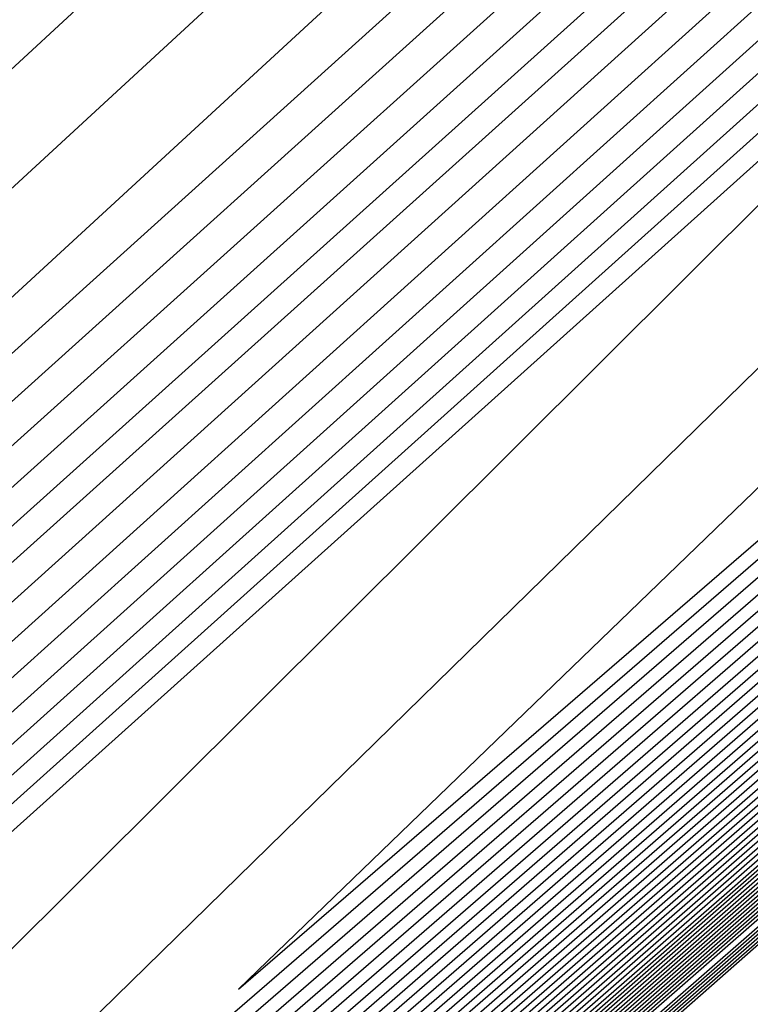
# Model space of a CAD drawing. Extents: x 3249832 to 3255657, y 13789405 to 13793316.
# Tile 698 of 1056: x 3253204.447 to 3253204.705, y 13791254.311 to 13791254.659. Entities that reach past the tile are written whole.
import ezdxf

# ---------------------------------------------------------------- set-up
doc = ezdxf.new("R2010")
doc.units = 0
doc.header["$LTSCALE"] = 100
doc.header["$MEASUREMENT"] = 0
for name, color, linetype in [('GRATIO_03231_CON', 1, 'CONTINUOUS'), ('GRATIO_0323_ICON', 1, 'CONTINUOUS'), ('TARGETS_EAST', 7, 'CONTINUOUS')]:
    doc.layers.add(name, color=color, linetype=linetype)

# ---------------------------------------------------------------- blocks, each defined once
blk = doc.blocks.new('Gratio_032316_contours')
at = {"layer": 'GRATIO_03231_CON', "color": 1, "linetype": 'Continuous', "flags": 128}
for points in [[(3253179.55027, 13791232.39503), (3253186.87441, 13791238.77001), (3253201.4775, 13791251.51898), (3253219.20823, 13791267.00714), (3253234.45763, 13791280.32933), (3253243.00028, 13791287.79153), (3253246.14511, 13791290.5444), (3253246.5846, 13791290.94974), (3253247.02187, 13791291.379), (3253250.20254, 13791294.24212), (3253258.88285, 13791301.95866), (3253274.44262, 13791315.73867), (3253292.7559, 13791331.95413), (3253308.32028, 13791345.76753)], [(3253180.16544, 13791232.93802), (3253187.28488, 13791239.13155), (3253201.72516, 13791251.73678), (3253219.33902, 13791267.12228), (3253234.51314, 13791280.37862), (3253243.01644, 13791287.80647), (3253246.14668, 13791290.54676), (3253246.58389, 13791290.95054), (3253247.01645, 13791291.37639), (3253250.16633, 13791294.21318), (3253258.7639, 13791301.85732), (3253274.17605, 13791315.50724), (3253292.31584, 13791331.56933), (3253307.73285, 13791345.25198)], [(3253180.78061, 13791233.481), (3253187.69534, 13791239.49309), (3253201.97282, 13791251.95458), (3253219.46981, 13791267.23741), (3253234.56866, 13791280.42791), (3253243.03259, 13791287.8214), (3253246.14825, 13791290.54912), (3253246.58317, 13791290.95133), (3253247.01103, 13791291.37378), (3253250.13013, 13791294.18424), (3253258.64495, 13791301.75599), (3253273.90947, 13791315.27582), (3253291.87577, 13791331.18453), (3253307.14542, 13791344.73643)], [(3253181.39578, 13791234.02399), (3253188.1058, 13791239.85463), (3253202.22048, 13791252.17237), (3253219.6006, 13791267.35254), (3253234.62418, 13791280.4772), (3253243.04874, 13791287.83633), (3253246.14982, 13791290.55149), (3253246.58246, 13791290.95213), (3253247.00561, 13791291.37117), (3253250.09393, 13791294.15529), (3253258.526, 13791301.65465), (3253273.6429, 13791315.0444), (3253291.4357, 13791330.79973), (3253306.55799, 13791344.22088)], [(3253182.62612, 13791235.10996), (3253188.92672, 13791240.5777), (3253202.71581, 13791252.60797), (3253219.86218, 13791267.58281), (3253234.73522, 13791280.57579), (3253243.08105, 13791287.8662), (3253246.15297, 13791290.55621), (3253246.58103, 13791290.95372), (3253246.99477, 13791291.36594), (3253250.02153, 13791294.09741), (3253258.2881, 13791301.45198), (3253273.10975, 13791314.58156), (3253290.55557, 13791330.03014), (3253305.38313, 13791343.18978)], [(3253183.24129, 13791235.65295), (3253189.33718, 13791240.93924), (3253202.96347, 13791252.82577), (3253219.99297, 13791267.69794), (3253234.79073, 13791280.62508), (3253243.0972, 13791287.88113), (3253246.15454, 13791290.55858), (3253246.58032, 13791290.95452), (3253246.98935, 13791291.36333), (3253249.98532, 13791294.06847), (3253258.16915, 13791301.35065), (3253272.84317, 13791314.35013), (3253290.11551, 13791329.64534), (3253304.7957, 13791342.67423)], [(3253189.74764, 13791241.30078), (3253203.21113, 13791253.04357), (3253220.12376, 13791267.81308), (3253234.84625, 13791280.67437), (3253243.11336, 13791287.89607), (3253246.15611, 13791290.56094), (3253246.57961, 13791290.95531), (3253246.98393, 13791291.36072), (3253249.94912, 13791294.03953), (3253258.05019, 13791301.24931), (3253272.5766, 13791314.11871), (3253289.67544, 13791329.26055), (3253304.20827, 13791342.15868)], [(3253190.1581, 13791241.66232), (3253203.45879, 13791253.26136), (3253220.25455, 13791267.92821), (3253234.90177, 13791280.72366), (3253243.12951, 13791287.911), (3253246.15768, 13791290.5633), (3253246.57889, 13791290.95611), (3253246.97851, 13791291.35811), (3253249.91292, 13791294.01058), (3253257.93124, 13791301.14798), (3253272.31002, 13791313.88729), (3253289.23538, 13791328.87575), (3253303.62084, 13791341.64313)], [(3253190.97902, 13791242.38539), (3253203.95411, 13791253.69696), (3253220.51613, 13791268.15847), (3253235.01281, 13791280.82224), (3253243.16182, 13791287.94087), (3253246.16082, 13791290.56803), (3253246.57747, 13791290.9577), (3253246.96767, 13791291.35288), (3253249.84051, 13791293.9527), (3253257.69334, 13791300.94531), (3253271.77687, 13791313.42445), (3253288.35525, 13791328.10615), (3253302.44598, 13791340.61203)], [(3253191.38948, 13791242.74693), (3253204.20177, 13791253.91476), (3253220.64692, 13791268.27361), (3253235.06832, 13791280.87154), (3253243.17797, 13791287.9558), (3253246.1624, 13791290.57039), (3253246.57675, 13791290.9585), (3253246.96225, 13791291.35027), (3253249.80431, 13791293.92376), (3253257.57439, 13791300.84397), (3253271.51029, 13791313.19303), (3253287.91518, 13791327.72135), (3253301.85855, 13791340.09648)], [(3253191.79994, 13791243.10847), (3253204.44943, 13791254.13256), (3253220.77772, 13791268.38874), (3253235.12384, 13791280.92083), (3253243.19412, 13791287.97073), (3253246.16397, 13791290.57276), (3253246.57604, 13791290.95929), (3253246.95683, 13791291.34766), (3253249.76811, 13791293.89481), (3253257.45544, 13791300.74264), (3253271.24372, 13791312.9616), (3253287.47511, 13791327.33655), (3253301.27112, 13791339.58093)], [(3253192.2104, 13791243.47001), (3253204.69709, 13791254.35035), (3253220.90851, 13791268.50387), (3253235.17936, 13791280.97012), (3253243.21028, 13791287.98567), (3253246.16554, 13791290.57512), (3253246.57533, 13791290.96009), (3253246.95142, 13791291.34505), (3253249.73191, 13791293.86587), (3253257.33649, 13791300.6413), (3253270.97714, 13791312.73018), (3253287.03505, 13791326.95176), (3253300.68369, 13791339.06538)], [(3253193.03132, 13791244.19308), (3253205.19242, 13791254.78595), (3253221.17009, 13791268.73414), (3253235.29039, 13791281.0687), (3253243.24258, 13791288.01553), (3253246.16868, 13791290.57985), (3253246.5739, 13791290.96168), (3253246.94058, 13791291.33982), (3253249.6595, 13791293.80799), (3253257.09858, 13791300.43863), (3253270.44399, 13791312.26734), (3253286.15492, 13791326.18216), (3253299.50883, 13791338.03428)], [(3253193.44178, 13791244.55462), (3253205.44008, 13791255.00375), (3253221.30088, 13791268.84927), (3253235.34591, 13791281.11799), (3253243.25874, 13791288.03047), (3253246.17025, 13791290.58221), (3253246.57319, 13791290.96248), (3253246.93516, 13791291.33721), (3253249.6233, 13791293.77904), (3253256.97963, 13791300.3373), (3253270.17741, 13791312.03592), (3253285.71485, 13791325.79737), (3253298.92139, 13791337.51873)], [(3253193.85224, 13791244.91616), (3253205.68774, 13791255.22155), (3253221.43167, 13791268.9644), (3253235.40143, 13791281.16728), (3253243.27489, 13791288.0454), (3253246.17182, 13791290.58457), (3253246.57247, 13791290.96327), (3253246.92974, 13791291.3346), (3253249.5871, 13791293.7501), (3253256.86068, 13791300.23596), (3253269.91084, 13791311.8045), (3253285.27479, 13791325.41257), (3253298.33396, 13791337.00318)], [(3253194.2627, 13791245.2777), (3253205.9354, 13791255.43934), (3253221.56246, 13791269.07954), (3253235.45695, 13791281.21658), (3253243.29104, 13791288.06033), (3253246.17339, 13791290.58694), (3253246.57176, 13791290.96407), (3253246.92432, 13791291.33198), (3253249.55089, 13791293.72116), (3253256.74173, 13791300.13463), (3253269.64426, 13791311.57307), (3253284.83472, 13791325.02777), (3253297.74653, 13791336.48763)], [(3253195.08362, 13791246.00077), (3253206.43072, 13791255.87494), (3253221.82404, 13791269.3098), (3253235.56798, 13791281.31516), (3253243.32335, 13791288.0902), (3253246.17654, 13791290.59166), (3253246.57033, 13791290.96566), (3253246.91348, 13791291.32676), (3253249.47849, 13791293.66327), (3253256.50383, 13791299.93196), (3253269.11111, 13791311.11023), (3253283.95459, 13791324.25817), (3253296.57167, 13791335.45653)], [(3253195.49408, 13791246.36231), (3253206.67838, 13791256.09274), (3253221.95483, 13791269.42494), (3253235.6235, 13791281.36445), (3253243.3395, 13791288.10513), (3253246.17811, 13791290.59402), (3253246.56962, 13791290.96646), (3253246.90806, 13791291.32415), (3253249.44229, 13791293.63433), (3253256.38488, 13791299.83062), (3253268.84454, 13791310.87881), (3253283.51452, 13791323.87338), (3253295.98424, 13791334.94098)], [(3253195.90454, 13791246.72385), (3253206.92604, 13791256.31054), (3253222.08562, 13791269.54007), (3253235.67902, 13791281.41374), (3253243.35566, 13791288.12007), (3253246.17968, 13791290.59639), (3253246.56891, 13791290.96725), (3253246.90264, 13791291.32154), (3253249.40609, 13791293.60539), (3253256.26593, 13791299.72929), (3253268.57796, 13791310.64739), (3253283.07446, 13791323.48858), (3253295.39681, 13791334.42543)], [(3253196.31501, 13791247.08539), (3253207.1737, 13791256.52833), (3253222.21641, 13791269.6552), (3253235.73454, 13791281.46303), (3253243.37181, 13791288.135), (3253246.18125, 13791290.59875), (3253246.56819, 13791290.96805), (3253246.89722, 13791291.31892), (3253249.36988, 13791293.57645), (3253256.14697, 13791299.62795), (3253268.31138, 13791310.41597), (3253282.63439, 13791323.10378), (3253294.80938, 13791333.90988)], [(3253197.13593, 13791247.80846), (3253207.66903, 13791256.96393), (3253222.47799, 13791269.88547), (3253235.84557, 13791281.56162), (3253243.40412, 13791288.16487), (3253246.18439, 13791290.60348), (3253246.56677, 13791290.96964), (3253246.88638, 13791291.3137), (3253249.29748, 13791293.51856), (3253255.90907, 13791299.42528), (3253267.77823, 13791309.95312), (3253281.75426, 13791322.33419), (3253293.63452, 13791332.87878)], [(3253293.53199, 13791333.12925), (3253281.55121, 13791322.70622), (3253267.46214, 13791310.41166), (3253255.49098, 13791299.9477), (3253255.49098, 13791299.9477), (3253248.80612, 13791294.09318), (3253246.34458, 13791291.93395), (3253245.98558, 13791291.63258), (3253245.72656, 13791291.44569), (3253244.03802, 13791290.00603), (3253239.5087, 13791286.04039), (3253231.43675, 13791278.90691), (3253221.95787, 13791270.48904), (3253213.91715, 13791263.30158), (3253209.28916, 13791259.09418), (3253206.56647, 13791256.55602), (3253203.37112, 13791253.61112), (3253198.43501, 13791249.15506)], [(3253197.54639, 13791248.17), (3253207.91669, 13791257.18173), (3253222.60878, 13791270.0006), (3253235.90109, 13791281.61091), (3253243.42027, 13791288.1798), (3253246.18596, 13791290.60584), (3253246.56605, 13791290.97044), (3253246.88096, 13791291.31109), (3253249.26128, 13791293.48962), (3253255.79012, 13791299.32395), (3253267.51166, 13791309.7217), (3253281.31419, 13791321.94939), (3253293.04709, 13791332.36323), (3253299.24948, 13791337.92415)], [(3253299.21969, 13791338.01181), (3253292.94584, 13791332.61059), (3253281.11367, 13791322.3168), (3253267.19948, 13791310.17454), (3253255.37722, 13791299.83984), (3253255.37722, 13791299.83983), (3253248.77601, 13791294.05701), (3253246.34587, 13791291.92352), (3253245.99199, 13791291.62508), (3253245.74044, 13791291.44372), (3253244.10063, 13791290.04663), (3253239.70285, 13791286.19731), (3253231.86597, 13791279.27225), (3253222.6634, 13791271.10001), (3253214.85715, 13791264.12218), (3253210.35468, 13791260.02907), (3253207.64522, 13791257.50604), (3253204.36344, 13791254.48718), (3253199.25939, 13791249.88337)], [(3253197.95685, 13791248.53154), (3253208.16435, 13791257.39953), (3253222.73957, 13791270.11573), (3253235.95661, 13791281.6602), (3253243.43643, 13791288.19473), (3253246.18754, 13791290.6082), (3253246.56534, 13791290.97123), (3253246.87554, 13791291.30847), (3253249.22507, 13791293.46068), (3253255.67117, 13791299.22261), (3253267.24508, 13791309.49028), (3253280.87413, 13791321.56459), (3253292.45966, 13791331.84768), (3253298.58416, 13791337.33876)], [(3253298.55474, 13791337.42533), (3253292.35968, 13791332.09194), (3253280.67612, 13791321.92739), (3253266.93683, 13791309.93742), (3253255.26346, 13791299.73197), (3253255.26346, 13791299.73197), (3253248.74591, 13791294.02084), (3253246.34715, 13791291.91308), (3253245.99841, 13791291.61758), (3253245.75432, 13791291.44175), (3253244.16325, 13791290.08724), (3253239.89699, 13791286.35423), (3253232.29519, 13791279.63759), (3253223.36893, 13791271.71098), (3253215.79716, 13791264.94278), (3253211.4202, 13791260.96396), (3253208.72397, 13791258.45606), (3253205.35575, 13791255.36324), (3253200.08377, 13791250.61169)], [(3253198.36731, 13791248.89308), (3253208.41201, 13791257.61732), (3253222.87037, 13791270.23087), (3253236.01213, 13791281.70949), (3253243.45258, 13791288.20967), (3253246.18911, 13791290.61057), (3253246.56463, 13791290.97203), (3253246.87012, 13791291.30586), (3253249.18887, 13791293.43173), (3253255.55222, 13791299.12128), (3253266.9785, 13791309.25886), (3253280.43407, 13791321.17979), (3253291.87223, 13791331.33213), (3253297.91884, 13791336.75338)], [(3253297.8898, 13791336.83884), (3253291.77352, 13791331.57328), (3253280.23857, 13791321.53798), (3253266.67418, 13791309.70029), (3253255.14969, 13791299.62411), (3253255.14969, 13791299.62411), (3253248.71581, 13791293.98467), (3253246.34844, 13791291.90265), (3253246.00482, 13791291.61008), (3253245.7682, 13791291.43979), (3253244.22587, 13791290.12785), (3253240.09114, 13791286.51115), (3253232.72441, 13791280.00293), (3253224.07447, 13791272.32196), (3253216.73717, 13791265.76338), (3253212.48572, 13791261.89885), (3253209.80272, 13791259.40608), (3253206.34807, 13791256.23931), (3253200.90814, 13791251.34)], [(3253199.18823, 13791249.61615), (3253208.90733, 13791258.05292), (3253223.13195, 13791270.46113), (3253236.12316, 13791281.80807), (3253243.48489, 13791288.23953), (3253246.19225, 13791290.61529), (3253246.5632, 13791290.97362), (3253246.85928, 13791291.30064), (3253249.11647, 13791293.37385), (3253255.31432, 13791298.91861), (3253266.44535, 13791308.79601), (3253279.55394, 13791320.4102), (3253290.69737, 13791330.30103), (3253296.5882, 13791335.58261)], [(3253296.5599, 13791335.66587), (3253290.6012, 13791330.53597), (3253279.36346, 13791320.75917), (3253266.14871, 13791309.22624), (3253254.92163, 13791299.40902), (3253254.92163, 13791299.40903), (3253248.65441, 13791293.91375), (3253246.34916, 13791291.88397), (3253246.0155, 13791291.59761), (3253245.79411, 13791291.43804), (3253244.34991, 13791290.21048), (3253240.47889, 13791286.82562), (3253233.5827, 13791280.7338), (3253225.48551, 13791273.54393), (3253218.61718, 13791267.40458), (3253214.61676, 13791263.76863), (3253211.96021, 13791261.30613), (3253208.3327, 13791257.99143), (3253202.5569, 13791252.79662), (3253198.00539, 13791248.68464)], [(3253199.59869, 13791249.97769), (3253209.15499, 13791258.27072), (3253223.26274, 13791270.57626), (3253236.17868, 13791281.85736), (3253243.50104, 13791288.25447), (3253246.19382, 13791290.61766), (3253246.56249, 13791290.97442), (3253246.85386, 13791291.29803), (3253249.08026, 13791293.34491), (3253255.19536, 13791298.81727), (3253266.17878, 13791308.56459), (3253279.11387, 13791320.0254), (3253290.10994, 13791329.78548), (3253295.92288, 13791334.99723)], [(3253295.89496, 13791335.07939), (3253290.01504, 13791330.01731), (3253278.92589, 13791320.36978), (3253265.8859, 13791308.9893), (3253254.80734, 13791299.30179), (3253254.80734, 13791299.30179), (3253248.62314, 13791293.87896), (3253246.34863, 13791291.87568), (3253246.01981, 13791291.5926), (3253245.80618, 13791291.43822), (3253244.41135, 13791290.25247), (3253240.67251, 13791286.98316), (3253234.01176, 13791281.09932), (3253226.19103, 13791274.15492), (3253219.55719, 13791268.22518), (3253215.68228, 13791264.70352), (3253213.03896, 13791262.25615), (3253209.32502, 13791258.8675), (3253203.38128, 13791253.52494), (3253198.62056, 13791249.22763)], [(3253200.00915, 13791250.33923), (3253209.40265, 13791258.48852), (3253223.39353, 13791270.6914), (3253236.2342, 13791281.90666), (3253243.51719, 13791288.2694), (3253246.19539, 13791290.62002), (3253246.56177, 13791290.97521), (3253246.84844, 13791291.29541), (3253249.04406, 13791293.31596), (3253255.07641, 13791298.71594), (3253265.9122, 13791308.33317), (3253278.6738, 13791319.6406), (3253289.52251, 13791329.26993), (3253295.25756, 13791334.41184)], [(3253295.23001, 13791334.4929), (3253289.42888, 13791329.49866), (3253278.48833, 13791319.98039), (3253265.62309, 13791308.75236), (3253254.69306, 13791299.19455), (3253254.69306, 13791299.19455), (3253248.59186, 13791293.84417), (3253246.34811, 13791291.86739), (3253246.02412, 13791291.58759), (3253245.81824, 13791291.43839), (3253244.4728, 13791290.29446), (3253240.86613, 13791287.1407), (3253234.44083, 13791281.46484), (3253226.89654, 13791274.76592), (3253220.4972, 13791269.04579), (3253216.7478, 13791265.63841), (3253214.1177, 13791263.20617), (3253210.31733, 13791259.74356), (3253204.20565, 13791254.25325), (3253199.23573, 13791249.77062)], [(3253200.41961, 13791250.70077), (3253209.65031, 13791258.70631), (3253223.52432, 13791270.80653), (3253236.28972, 13791281.95595), (3253243.53335, 13791288.28434), (3253246.19696, 13791290.62238), (3253246.56106, 13791290.97601), (3253246.84302, 13791291.2928), (3253249.00786, 13791293.28702), (3253254.95746, 13791298.6146), (3253265.64563, 13791308.10175), (3253278.23374, 13791319.25581), (3253288.93508, 13791328.75438), (3253294.59224, 13791333.82646)], [(3253294.56507, 13791333.90642), (3253288.84272, 13791328.98), (3253278.05076, 13791319.591), (3253265.36028, 13791308.51542), (3253254.57877, 13791299.08731), (3253254.57877, 13791299.08731), (3253248.56059, 13791293.80939), (3253246.34758, 13791291.8591), (3253246.02843, 13791291.58257), (3253245.83031, 13791291.43857), (3253244.53425, 13791290.33645), (3253241.05975, 13791287.29824), (3253234.86989, 13791281.83037), (3253227.60205, 13791275.37691), (3253221.43721, 13791269.86639), (3253217.81332, 13791266.5733), (3253215.19645, 13791264.15619), (3253211.30965, 13791260.61962), (3253205.03003, 13791254.98156), (3253199.8509, 13791250.3136)], [(3253201.24053, 13791251.42384), (3253210.14563, 13791259.14191), (3253223.7859, 13791271.0368), (3253236.40075, 13791282.05453), (3253243.56565, 13791288.3142), (3253246.20011, 13791290.62711), (3253246.55963, 13791290.9776), (3253246.83219, 13791291.28758), (3253248.93546, 13791293.22914), (3253254.71956, 13791298.41193), (3253265.11248, 13791307.63891), (3253277.35361, 13791318.48621), (3253287.76022, 13791327.72328), (3253293.2616, 13791332.65569)], [(3253293.23517, 13791332.73345), (3253287.67041, 13791327.94269), (3253277.17563, 13791318.81222), (3253264.83466, 13791308.04155), (3253254.35019, 13791298.87283), (3253254.35019, 13791298.87283), (3253248.49805, 13791293.73981), (3253246.34653, 13791291.84252), (3253246.03705, 13791291.57255), (3253245.85444, 13791291.43892), (3253244.65714, 13791290.42044), (3253241.44699, 13791287.61333), (3253235.72802, 13791282.56142), (3253229.01308, 13791276.59891), (3253223.31722, 13791271.50759), (3253219.94436, 13791268.44307), (3253217.35394, 13791266.05623), (3253213.29428, 13791262.37175), (3253206.67878, 13791256.43818), (3253201.08124, 13791251.39958)], [(3253201.65099, 13791251.78538), (3253210.3933, 13791259.35971), (3253223.91669, 13791271.15193), (3253236.45627, 13791282.10382), (3253243.58181, 13791288.32914), (3253246.20168, 13791290.62947), (3253246.55892, 13791290.9784), (3253246.82677, 13791291.28496), (3253248.89925, 13791293.20019), (3253254.60061, 13791298.3106), (3253264.8459, 13791307.40749), (3253276.91354, 13791318.10141), (3253287.17279, 13791327.20773)], [(3253287.08425, 13791327.42403), (3253276.73806, 13791318.42283), (3253264.57185, 13791307.80461), (3253254.2359, 13791298.76559), (3253254.2359, 13791298.76559), (3253248.46678, 13791293.70503), (3253246.346, 13791291.83423), (3253246.04136, 13791291.56753), (3253245.86651, 13791291.4391), (3253244.71859, 13791290.46243), (3253241.64061, 13791287.77087), (3253236.15708, 13791282.92694), (3253229.71859, 13791277.2099), (3253224.25723, 13791272.32819), (3253221.00988, 13791269.37796), (3253218.43269, 13791267.00625), (3253214.2866, 13791263.24781), (3253207.50316, 13791257.1665), (3253201.69641, 13791251.94257)], [(3253215.27891, 13791264.12388), (3253208.32754, 13791257.89481), (3253202.31158, 13791252.48555), (3253202.06145, 13791252.14692), (3253210.64096, 13791259.57751), (3253224.04748, 13791271.26706)], [(3253216.27123, 13791264.99994), (3253209.15191, 13791258.62312), (3253202.92675, 13791253.02854), (3253202.47191, 13791252.50846), (3253210.88862, 13791259.7953), (3253224.17827, 13791271.38219)], [(3253218.25586, 13791266.75207), (3253210.80067, 13791260.07975), (3253204.15709, 13791254.11451), (3253203.29283, 13791253.23153), (3253211.38394, 13791260.2309), (3253224.43985, 13791271.61246)], [(3253219.24818, 13791267.62813), (3253211.62504, 13791260.80806), (3253204.77226, 13791254.6575), (3253203.70329, 13791253.59307), (3253211.6316, 13791260.4487), (3253224.57064, 13791271.72759)], [(3253220.24049, 13791268.50419), (3253212.44942, 13791261.53637), (3253205.38743, 13791255.20049), (3253204.11375, 13791253.95461), (3253211.87926, 13791260.6665), (3253224.70143, 13791271.84272)], [(3253221.23281, 13791269.38026), (3253213.2738, 13791262.26468), (3253206.0026, 13791255.74348), (3253204.52421, 13791254.31615), (3253212.12692, 13791260.88429), (3253224.83222, 13791271.95786)]]:
    blk.add_lwpolyline(points, dxfattribs=at)
at = {"layer": 'GRATIO_03231_CON', "color": 5, "linetype": 'Continuous', "flags": 128}
for points in [[(3253178.31993, 13791231.30905), (3253186.05349, 13791238.04694), (3253200.98218, 13791251.08338), (3253218.94665, 13791266.77688), (3253234.34659, 13791280.23075), (3253242.96798, 13791287.76167), (3253246.14197, 13791290.53967), (3253246.58603, 13791290.94815), (3253247.02107, 13791291.37394), (3253250.18182, 13791294.2177), (3253258.80647, 13791301.88356), (3253274.26937, 13791315.56557), (3253292.48955, 13791331.61762), (3253308.02221, 13791345.18354)], [(3253177.70476, 13791230.76607), (3253185.64303, 13791237.6854), (3253200.73452, 13791250.86558), (3253218.81586, 13791266.66175), (3253234.29107, 13791280.18146), (3253242.95182, 13791287.74673), (3253246.1404, 13791290.53731), (3253246.58674, 13791290.94735), (3253247.01436, 13791291.36584), (3253250.12102, 13791294.16091), (3253258.59804, 13791301.69555), (3253273.79626, 13791315.14336), (3253291.70456, 13791330.92064), (3253306.97134, 13791344.25434)], [(3253177.08958, 13791230.22308), (3253185.23257, 13791237.32386), (3253200.48686, 13791250.64779), (3253218.68507, 13791266.54661), (3253234.23556, 13791280.13216), (3253242.93567, 13791287.7318), (3253246.13883, 13791290.53495), (3253246.58745, 13791290.94656), (3253247.00766, 13791291.35773), (3253250.06022, 13791294.10413), (3253258.38961, 13791301.50754), (3253273.32314, 13791314.72115), (3253290.91956, 13791330.22366), (3253305.92046, 13791343.32515)], [(3253176.47441, 13791229.68009), (3253184.82211, 13791236.96232), (3253200.23919, 13791250.42999), (3253218.55428, 13791266.43148), (3253234.18004, 13791280.08287), (3253242.91952, 13791287.71687), (3253246.13725, 13791290.53258), (3253246.58817, 13791290.94576), (3253247.00095, 13791291.34963), (3253249.99942, 13791294.04734), (3253258.18118, 13791301.31953), (3253272.85003, 13791314.29894), (3253290.13456, 13791329.52668), (3253304.86958, 13791342.39595)], [(3253175.24407, 13791228.59412), (3253184.00119, 13791236.23925), (3253199.74387, 13791249.99439), (3253218.2927, 13791266.20121), (3253234.069, 13791279.98429), (3253242.88721, 13791287.687), (3253246.13411, 13791290.52786), (3253246.58959, 13791290.94417), (3253246.98754, 13791291.33342), (3253249.87782, 13791293.93376), (3253257.76432, 13791300.94351), (3253271.9038, 13791313.45451), (3253288.56457, 13791328.13272), (3253302.76783, 13791340.53756)]]:
    blk.add_lwpolyline(points, dxfattribs=at)
at = {"layer": 'GRATIO_0323_ICON', "color": 7, "linetype": 'Continuous', "flags": 128}
for points in [[(3253175.85924, 13791229.13711), (3253184.41165, 13791236.60078), (3253199.99153, 13791250.21219), (3253218.42349, 13791266.31635), (3253234.12452, 13791280.03358), (3253242.90336, 13791287.70193), (3253246.13568, 13791290.53022), (3253246.58888, 13791290.94497), (3253246.99424, 13791291.34152), (3253249.93862, 13791293.99055), (3253257.97275, 13791301.13152), (3253272.37691, 13791313.87673), (3253289.34956, 13791328.8297), (3253303.81871, 13791341.46676)], [(3253182.01095, 13791234.56698), (3253188.51626, 13791240.21616), (3253202.46814, 13791252.39017), (3253219.73139, 13791267.46768), (3253234.6797, 13791280.5265), (3253243.0649, 13791287.85127), (3253246.1514, 13791290.55385), (3253246.58175, 13791290.95293), (3253247.00019, 13791291.36856), (3253250.05773, 13791294.12635), (3253258.40705, 13791301.55332), (3253273.37632, 13791314.81298), (3253290.99564, 13791330.41494), (3253305.97056, 13791343.70533)], [(3253190.56856, 13791242.02386), (3253203.70645, 13791253.47916), (3253220.38534, 13791268.04334), (3253234.95729, 13791280.77295), (3253243.14566, 13791287.92593), (3253246.15925, 13791290.56567), (3253246.57818, 13791290.95691), (3253246.97309, 13791291.35549), (3253249.87672, 13791293.98164), (3253257.81229, 13791301.04664), (3253272.04344, 13791313.65587), (3253288.79531, 13791328.49095), (3253303.03341, 13791341.12758)], [(3253192.62086, 13791243.83154), (3253204.94475, 13791254.56815), (3253221.0393, 13791268.61901), (3253235.23488, 13791281.01941), (3253243.22643, 13791288.0006), (3253246.16711, 13791290.57748), (3253246.57461, 13791290.96089), (3253246.946, 13791291.34243), (3253249.6957, 13791293.83693), (3253257.21754, 13791300.53997), (3253270.71056, 13791312.49876), (3253286.59498, 13791326.56696), (3253300.09626, 13791338.54983)], [(3253194.67316, 13791245.63924), (3253206.18306, 13791255.65714), (3253221.69325, 13791269.19467), (3253235.51247, 13791281.26587), (3253243.3072, 13791288.07527), (3253246.17497, 13791290.5893), (3253246.57105, 13791290.96487), (3253246.9189, 13791291.32937), (3253249.51469, 13791293.69222), (3253256.62278, 13791300.03329), (3253269.37769, 13791311.34165), (3253284.39466, 13791324.64297), (3253297.1591, 13791335.97208)], [(3253196.72547, 13791247.44693), (3253207.42136, 13791256.74613), (3253222.3472, 13791269.77033), (3253235.79006, 13791281.51232), (3253243.38797, 13791288.14993), (3253246.18282, 13791290.60111), (3253246.56748, 13791290.96885), (3253246.8918, 13791291.31631), (3253249.33368, 13791293.5475), (3253256.02802, 13791299.52662), (3253268.04481, 13791310.18454), (3253282.19433, 13791322.71898), (3253294.22195, 13791333.39433)], [(3253294.11815, 13791333.64791), (3253281.98876, 13791323.09563), (3253267.72479, 13791310.64878), (3253255.60474, 13791300.05556), (3253255.60474, 13791300.05556), (3253248.83622, 13791294.12935), (3253246.3433, 13791291.94438), (3253245.97917, 13791291.64008), (3253245.71268, 13791291.44765), (3253243.9754, 13791289.96542), (3253239.31456, 13791285.88347), (3253231.00753, 13791278.54157), (3253221.25234, 13791269.87807), (3253212.97714, 13791262.48097), (3253208.22364, 13791258.15929), (3253205.48773, 13791255.606), (3253202.3788, 13791252.73505), (3253197.61064, 13791248.42675)], [(3253198.77777, 13791249.25461), (3253208.65967, 13791257.83512), (3253223.00116, 13791270.346), (3253236.06765, 13791281.75878), (3253243.46873, 13791288.2246), (3253246.19068, 13791290.61293), (3253246.56391, 13791290.97283), (3253246.8647, 13791291.30325), (3253249.15267, 13791293.40279), (3253255.43327, 13791299.01994), (3253266.71193, 13791309.02744), (3253279.994, 13791320.795), (3253291.2848, 13791330.81658), (3253297.25352, 13791336.168)], [(3253297.22485, 13791336.25236), (3253291.18736, 13791331.05463), (3253279.80103, 13791321.14857), (3253266.41152, 13791309.46318), (3253255.03592, 13791299.51627), (3253255.03592, 13791299.51627), (3253248.68568, 13791293.94854), (3253246.34968, 13791291.89227), (3253246.01119, 13791291.60264), (3253245.78203, 13791291.43788), (3253244.28846, 13791290.1685), (3253240.28527, 13791286.66808), (3253233.15363, 13791280.36827), (3253224.78, 13791272.93293), (3253217.67718, 13791266.58398), (3253213.55124, 13791262.83374), (3253210.88146, 13791260.35611), (3253207.34038, 13791257.11537), (3253201.73252, 13791252.06831)], [(3253200.83007, 13791251.06231), (3253209.89797, 13791258.92411), (3253223.65511, 13791270.92166), (3253236.34523, 13791282.00524), (3253243.5495, 13791288.29927), (3253246.19853, 13791290.62475), (3253246.56034, 13791290.9768), (3253246.83761, 13791291.29019), (3253248.97166, 13791293.25808), (3253254.83851, 13791298.51327), (3253265.37905, 13791307.87033), (3253277.79367, 13791318.87101), (3253288.34765, 13791328.23883), (3253293.92692, 13791333.24107)], [(3253293.90012, 13791333.31993), (3253288.25656, 13791328.46134), (3253277.61319, 13791319.20161), (3253265.09747, 13791308.27849), (3253254.46448, 13791298.98007), (3253254.46448, 13791298.98007), (3253248.52932, 13791293.7746), (3253246.34705, 13791291.85081), (3253246.03274, 13791291.57756), (3253245.84238, 13791291.43874), (3253244.5957, 13791290.37845), (3253241.25337, 13791287.45579), (3253235.29895, 13791282.19589), (3253228.30757, 13791275.98791), (3253222.37721, 13791270.68699), (3253218.87884, 13791267.50819), (3253216.2752, 13791265.10621), (3253212.30196, 13791261.49569), (3253205.85441, 13791255.70987), (3253200.46607, 13791250.85659)], [(3253217.26355, 13791265.876), (3253209.97629, 13791259.35143), (3253203.54192, 13791253.57153), (3253202.88237, 13791252.87), (3253211.13628, 13791260.0131), (3253224.30906, 13791271.49733)]]:
    blk.add_lwpolyline(points, dxfattribs=at)

msp = doc.modelspace()

# ---------------------------------------------------------------- block references
at = {"layer": 'TARGETS_EAST'}
msp.add_blockref('Gratio_032316_contours', (0, 0), dxfattribs=at)

doc.saveas('drawing.dxf')
